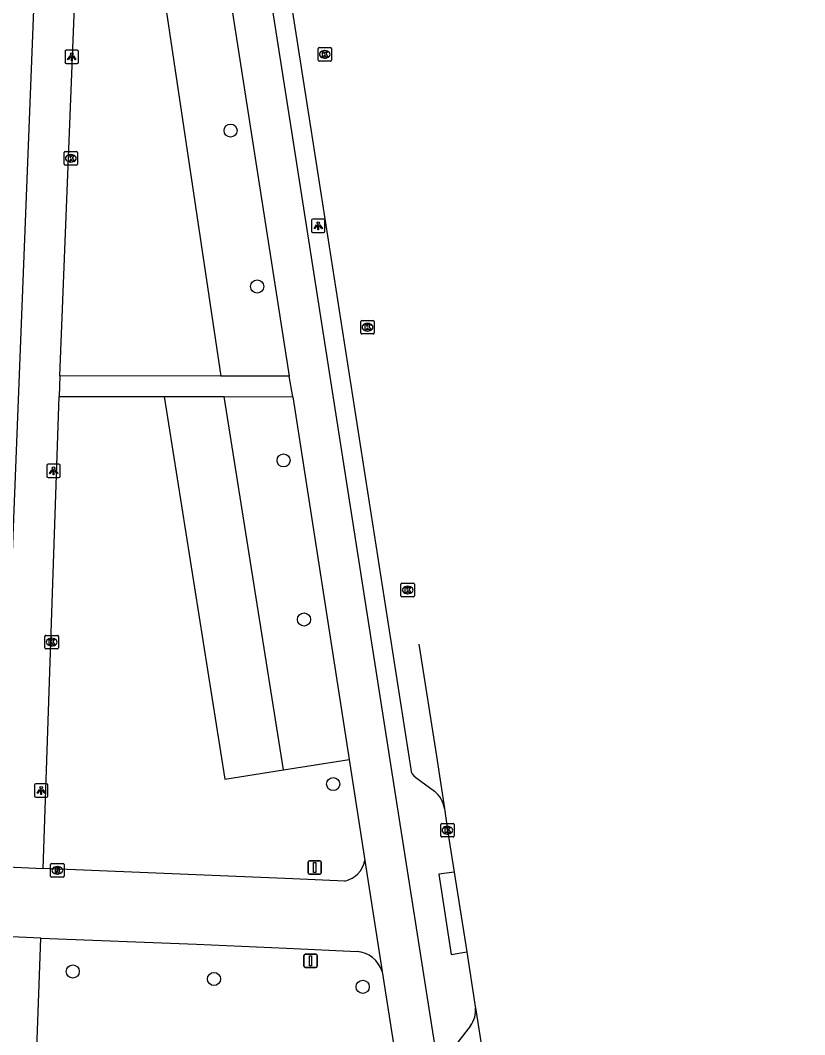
# Model space of a CAD drawing. Extents: x 160077 to 160945, y 386481 to 387498.
# Drawn here: x 160812.1 to 160870.5, y 387102 to 387177.5 of the extents above; entities that cross this region are included whole.
import ezdxf

# ---------------------------------------------------------------- set-up
doc = ezdxf.new("R2010")
doc.units = 0
for name, color, linetype in [('IMGEO_Boom', 7, 'Continuous'), ('IMGEO_Fietspad_gesloten', 7, 'Continuous'), ('IMGEO_Groenvoorziening', 7, 'Continuous'), ('IMGEO_Kolk', 7, 'Continuous'), ('IMGEO_Lichtpunt', 7, 'Continuous'), ('IMGEO_Rijbaan_lokaal_gesloten', 7, 'Continuous'), ('IMGEO_Rijbaan_lokaal_open', 7, 'Continuous'), ('IMGEO_Rioolput', 7, 'Continuous'), ('IMGEO_Verkeersbordpaal', 7, 'Continuous'), ('IMGEO_Voetpad_open', 7, 'Continuous')]:
    doc.layers.add(name, color=color, linetype=linetype)

msp = doc.modelspace()

# ---------------------------------------------------------------- linework, layer by layer
at = {"layer": 'IMGEO_Boom'}
for centre in [(160827.764, 387169.285), (160829.742, 387157.682), (160831.709, 387144.732), (160833.23, 387132.887), (160835.4, 387120.637), (160816.014, 387106.684), (160826.528, 387106.125), (160837.6, 387105.542)]:
    msp.add_circle(centre, 0.489, dxfattribs=at)
at = {"layer": 'IMGEO_Fietspad_gesloten'}
for points in [[(160866.582, 386951.231), (160853.411, 387034.814), (160850.27, 387054.844), (160846.884, 387076.364), (160843.09, 387100.462), (160839.795, 387121.483), (160832.323, 387169.215), (160821.846, 387235.9)], [(160826.63, 387186.198), (160832.118, 387150.998)], [(160832.395, 387149.477), (160832.118, 387150.998)], [(160832.395, 387149.477), (160836.582, 387122.475)], [(160836.582, 387122.475), (160837.749, 387114.951)], [(160839.039, 387106.69), (160840.709, 387096.066)]]:
    msp.add_lwpolyline(points, dxfattribs=at)
at = {"layer": 'IMGEO_Groenvoorziening'}
for points in [[(160821.75, 387186.42), (160827.044, 387151.007)], [(160822.813, 387149.49), (160827.332, 387121.008), (160831.695, 387121.7)], [(160831.695, 387121.7), (160827.287, 387149.484)], [(160831.695, 387121.7), (160836.582, 387122.475)]]:
    msp.add_lwpolyline(points, dxfattribs=at)
at = {"layer": 'IMGEO_Kolk'}
for p, q in [((160834.349, 387175.459), (160835.201, 387175.459)), ((160834.274, 387174.533), (160834.274, 387175.385)), ((160834.785, 387174.679), (160834.76, 387174.679)), ((160834.762, 387175.239), (160834.787, 387175.239)), ((160835.275, 387175.385), (160835.275, 387174.533)), ((160835.201, 387174.459), (160834.349, 387174.459)), ((160815.372, 387166.794), (160815.372, 387167.646)), ((160815.447, 387167.72), (160816.299, 387167.72)), ((160815.86, 387167.5), (160815.885, 387167.5)), ((160816.373, 387167.646), (160816.373, 387166.794)), ((160816.299, 387166.72), (160815.447, 387166.72)), ((160815.883, 387166.94), (160815.858, 387166.94)), ((160837.455, 387154.219), (160837.455, 387155.071)), ((160837.53, 387155.145), (160838.382, 387155.145)), ((160838.456, 387155.071), (160838.456, 387154.219)), ((160837.966, 387154.365), (160837.941, 387154.365)), ((160837.943, 387154.925), (160837.968, 387154.925)), ((160838.382, 387154.145), (160837.53, 387154.145)), ((160840.45, 387134.658), (160840.45, 387135.51)), ((160840.525, 387135.584), (160841.377, 387135.584)), ((160840.938, 387135.364), (160840.963, 387135.364)), ((160841.451, 387135.51), (160841.451, 387134.658)), ((160840.961, 387134.804), (160840.936, 387134.804)), ((160841.377, 387134.584), (160840.525, 387134.584)), ((160813.943, 387130.782), (160813.943, 387131.634)), ((160814.018, 387131.708), (160814.87, 387131.708)), ((160814.944, 387131.634), (160814.944, 387130.782)), ((160814.454, 387130.928), (160814.429, 387130.928)), ((160814.431, 387131.488), (160814.456, 387131.488)), ((160814.87, 387130.708), (160814.018, 387130.708)), ((160843.407, 387116.774), (160843.407, 387117.626)), ((160843.482, 387117.7), (160844.334, 387117.7)), ((160843.895, 387117.48), (160843.92, 387117.48)), ((160844.408, 387117.626), (160844.408, 387116.774)), ((160844.334, 387116.7), (160843.482, 387116.7)), ((160843.918, 387116.92), (160843.893, 387116.92))]:
    msp.add_line(p, q, dxfattribs=at)
for points in [[(160834.349, 387175.459), (160835.201, 387175.459)], [(160834.274, 387174.533), (160834.274, 387175.385)], [(160834.595, 387175.159), (160834.718, 387175.159), (160834.718, 387175.008), (160834.848, 387175.159), (160835.012, 387175.159), (160834.866, 387175.008), (160835.019, 387174.759), (160834.867, 387174.759), (160834.782, 387174.923), (160834.718, 387174.856), (160834.718, 387174.759), (160834.595, 387174.759), (160834.595, 387175.159)], [(160835.275, 387175.385), (160835.275, 387174.533)], [(160835.201, 387174.459), (160834.349, 387174.459)], [(160815.372, 387166.794), (160815.372, 387167.646)], [(160815.447, 387167.72), (160816.299, 387167.72)], [(160815.693, 387167.42), (160815.816, 387167.42), (160815.816, 387167.269), (160815.946, 387167.42), (160816.11, 387167.42), (160815.964, 387167.269), (160816.117, 387167.02), (160815.965, 387167.02), (160815.88, 387167.184), (160815.816, 387167.117), (160815.816, 387167.02), (160815.693, 387167.02), (160815.693, 387167.42)], [(160816.373, 387167.646), (160816.373, 387166.794)], [(160816.299, 387166.72), (160815.447, 387166.72)], [(160837.455, 387154.219), (160837.455, 387155.071)], [(160837.53, 387155.145), (160838.382, 387155.145)], [(160838.456, 387155.071), (160838.456, 387154.219)], [(160837.776, 387154.845), (160837.899, 387154.845), (160837.899, 387154.694), (160838.029, 387154.845), (160838.193, 387154.845), (160838.047, 387154.694), (160838.2, 387154.445), (160838.048, 387154.445), (160837.963, 387154.609), (160837.899, 387154.542), (160837.899, 387154.445), (160837.776, 387154.445), (160837.776, 387154.845)], [(160838.382, 387154.145), (160837.53, 387154.145)], [(160840.45, 387134.658), (160840.45, 387135.51)], [(160840.525, 387135.584), (160841.377, 387135.584)], [(160841.451, 387135.51), (160841.451, 387134.658)], [(160840.771, 387135.284), (160840.894, 387135.284), (160840.894, 387135.133), (160841.024, 387135.284), (160841.188, 387135.284), (160841.042, 387135.133), (160841.195, 387134.884), (160841.043, 387134.884), (160840.958, 387135.048), (160840.894, 387134.981), (160840.894, 387134.884), (160840.771, 387134.884), (160840.771, 387135.284)], [(160841.377, 387134.584), (160840.525, 387134.584)], [(160813.943, 387130.782), (160813.943, 387131.634)], [(160814.018, 387131.708), (160814.87, 387131.708)], [(160814.944, 387131.634), (160814.944, 387130.782)], [(160814.264, 387131.408), (160814.387, 387131.408), (160814.387, 387131.257), (160814.517, 387131.408), (160814.681, 387131.408), (160814.535, 387131.257), (160814.688, 387131.008), (160814.536, 387131.008), (160814.451, 387131.172), (160814.387, 387131.105), (160814.387, 387131.008), (160814.264, 387131.008), (160814.264, 387131.408)], [(160814.87, 387130.708), (160814.018, 387130.708)], [(160843.407, 387116.774), (160843.407, 387117.626)], [(160843.482, 387117.7), (160844.334, 387117.7)], [(160843.728, 387117.4), (160843.851, 387117.4), (160843.851, 387117.249), (160843.981, 387117.4), (160844.145, 387117.4), (160843.999, 387117.249), (160844.152, 387117), (160844, 387117), (160843.915, 387117.164), (160843.851, 387117.097), (160843.851, 387117), (160843.728, 387117), (160843.728, 387117.4)], [(160844.408, 387117.626), (160844.408, 387116.774)], [(160844.334, 387116.7), (160843.482, 387116.7)]]:
    msp.add_lwpolyline(points, dxfattribs=at)
for centre, start, end in [((160834.351, 387175.383), 91.55205, 178.44795), ((160834.351, 387175.383), 91.55205, 178.44795), ((160835.199, 387175.383), 1.55205, 88.44795), ((160835.199, 387175.383), 1.55205, 88.44795), ((160834.351, 387174.535), 181.55205, 268.44795), ((160834.351, 387174.535), 181.55205, 268.44795), ((160835.199, 387174.535), 271.55205, 358.44795), ((160835.199, 387174.535), 271.55205, 358.44795), ((160815.449, 387167.644), 91.55205, 178.44795), ((160815.449, 387167.644), 91.55205, 178.44795), ((160816.297, 387167.644), 1.55205, 88.44795), ((160816.297, 387167.644), 1.55205, 88.44795), ((160815.449, 387166.796), 181.55205, 268.44795), ((160815.449, 387166.796), 181.55205, 268.44795), ((160816.297, 387166.796), 271.55205, 358.44795), ((160816.297, 387166.796), 271.55205, 358.44795), ((160837.532, 387155.069), 91.55205, 178.44795), ((160837.532, 387155.069), 91.55205, 178.44795), ((160838.38, 387155.069), 1.55205, 88.44795), ((160838.38, 387155.069), 1.55205, 88.44795), ((160837.532, 387154.221), 181.55205, 268.44795), ((160837.532, 387154.221), 181.55205, 268.44795), ((160838.38, 387154.221), 271.55205, 358.44795), ((160838.38, 387154.221), 271.55205, 358.44795), ((160840.527, 387135.508), 91.55205, 178.44795), ((160840.527, 387135.508), 91.55205, 178.44795), ((160841.375, 387135.508), 1.55205, 88.44795), ((160841.375, 387135.508), 1.55205, 88.44795), ((160840.527, 387134.66), 181.55205, 268.44795), ((160840.527, 387134.66), 181.55205, 268.44795), ((160841.375, 387134.66), 271.55205, 358.44795), ((160841.375, 387134.66), 271.55205, 358.44795), ((160814.02, 387131.632), 91.55205, 178.44795), ((160814.02, 387131.632), 91.55205, 178.44795), ((160814.868, 387131.632), 1.55205, 88.44795), ((160814.868, 387131.632), 1.55205, 88.44795), ((160814.02, 387130.784), 181.55205, 268.44795), ((160814.02, 387130.784), 181.55205, 268.44795), ((160814.868, 387130.784), 271.55205, 358.44795), ((160814.868, 387130.784), 271.55205, 358.44795), ((160843.484, 387117.624), 91.55205, 178.44795), ((160843.484, 387117.624), 91.55205, 178.44795), ((160844.332, 387117.624), 1.55205, 88.44795), ((160844.332, 387117.624), 1.55205, 88.44795), ((160843.484, 387116.776), 181.55205, 268.44795), ((160843.484, 387116.776), 181.55205, 268.44795), ((160844.332, 387116.776), 271.55205, 358.44795), ((160844.332, 387116.776), 271.55205, 358.44795)]:
    msp.add_arc(centre, 0.0765, start, end, dxfattribs=at)
for centre, major_axis, ratio, start_param, end_param in [((160834.761, 387174.959), (-0.387, 0.002), 0.722429, 4.712389, 7.853982), ((160834.786, 387174.959), (-0.39, 0.002), 0.717154, 1.570796, 4.712389), ((160815.859, 387167.22), (-0.387, 0.002), 0.722429, 4.712389, 7.853982), ((160815.884, 387167.22), (-0.39, 0.002), 0.717154, 1.570796, 4.712389), ((160837.942, 387154.645), (-0.387, 0.002), 0.722429, 4.712389, 7.853982), ((160837.967, 387154.645), (-0.39, 0.002), 0.717154, 1.570796, 4.712389), ((160840.937, 387135.084), (-0.387, 0.002), 0.722429, 4.712389, 7.853982), ((160840.962, 387135.084), (-0.39, 0.002), 0.717154, 1.570796, 4.712389), ((160814.43, 387131.208), (-0.387, 0.002), 0.722429, 4.712389, 7.853982), ((160814.455, 387131.208), (-0.39, 0.002), 0.717154, 1.570796, 4.712389), ((160843.894, 387117.2), (-0.387, 0.002), 0.722429, 4.712389, 7.853982), ((160843.919, 387117.2), (-0.39, 0.002), 0.717154, 1.570796, 4.712389)]:
    msp.add_ellipse(centre, major_axis=major_axis, ratio=ratio, start_param=start_param, end_param=end_param, dxfattribs=at)
at = {"layer": 'IMGEO_Lichtpunt'}
for p, q in [((160815.437, 387175.184), (160815.437, 387174.377)), ((160815.437, 387175.184), (160815.437, 387174.377)), ((160816.339, 387175.279), (160815.531, 387175.279)), ((160816.339, 387175.279), (160815.531, 387175.279)), ((160816.433, 387174.377), (160816.433, 387175.184)), ((160816.433, 387174.377), (160816.433, 387175.184)), ((160815.531, 387174.283), (160816.339, 387174.283)), ((160815.531, 387174.283), (160816.339, 387174.283)), ((160833.794, 387162.605), (160833.794, 387161.798)), ((160833.794, 387162.605), (160833.794, 387161.798)), ((160834.696, 387162.7), (160833.888, 387162.7)), ((160834.696, 387162.7), (160833.888, 387162.7)), ((160834.79, 387161.798), (160834.79, 387162.605)), ((160834.79, 387161.798), (160834.79, 387162.605)), ((160833.888, 387161.704), (160834.696, 387161.704)), ((160833.888, 387161.704), (160834.696, 387161.704)), ((160814.989, 387144.453), (160814.181, 387144.453)), ((160814.989, 387144.453), (160814.181, 387144.453)), ((160814.087, 387144.358), (160814.087, 387143.551)), ((160814.087, 387144.358), (160814.087, 387143.551)), ((160815.083, 387143.551), (160815.083, 387144.358)), ((160815.083, 387143.551), (160815.083, 387144.358)), ((160814.181, 387143.457), (160814.989, 387143.457)), ((160814.181, 387143.457), (160814.989, 387143.457)), ((160813.168, 387120.569), (160813.168, 387119.762)), ((160813.168, 387120.569), (160813.168, 387119.762)), ((160814.07, 387120.664), (160813.262, 387120.664)), ((160814.07, 387120.664), (160813.262, 387120.664)), ((160814.164, 387119.762), (160814.164, 387120.569)), ((160814.164, 387119.762), (160814.164, 387120.569)), ((160813.262, 387119.668), (160814.07, 387119.668)), ((160813.262, 387119.668), (160814.07, 387119.668))]:
    msp.add_line(p, q, dxfattribs=at)
for points in [[(160815.811, 387174.848), (160815.85, 387174.82), (160815.662, 387174.558), (160815.624, 387174.585), (160815.811, 387174.848)], [(160815.913, 387174.8), (160815.96, 387174.8), (160815.96, 387174.478), (160815.913, 387174.478), (160815.913, 387174.8)], [(160816.023, 387174.82), (160816.061, 387174.847), (160816.248, 387174.585), (160816.209, 387174.557), (160816.023, 387174.82)], [(160834.168, 387162.269), (160834.207, 387162.241), (160834.019, 387161.979), (160833.981, 387162.006), (160834.168, 387162.269)], [(160834.27, 387162.221), (160834.317, 387162.221), (160834.317, 387161.899), (160834.27, 387161.899), (160834.27, 387162.221)], [(160834.38, 387162.241), (160834.418, 387162.268), (160834.605, 387162.006), (160834.566, 387161.978), (160834.38, 387162.241)], [(160814.461, 387144.022), (160814.5, 387143.994), (160814.312, 387143.732), (160814.274, 387143.759), (160814.461, 387144.022)], [(160814.563, 387143.974), (160814.61, 387143.974), (160814.61, 387143.652), (160814.563, 387143.652), (160814.563, 387143.974)], [(160814.673, 387143.994), (160814.711, 387144.021), (160814.898, 387143.759), (160814.859, 387143.731), (160814.673, 387143.994)], [(160813.542, 387120.233), (160813.581, 387120.205), (160813.393, 387119.943), (160813.355, 387119.97), (160813.542, 387120.233)], [(160813.644, 387120.185), (160813.691, 387120.185), (160813.691, 387119.863), (160813.644, 387119.863), (160813.644, 387120.185)], [(160813.754, 387120.205), (160813.792, 387120.232), (160813.979, 387119.97), (160813.94, 387119.942), (160813.754, 387120.205)]]:
    msp.add_lwpolyline(points, dxfattribs=at)
for centre in [(160815.936, 387174.982), (160834.293, 387162.403), (160814.586, 387144.156), (160813.667, 387120.367)]:
    msp.add_circle(centre, 0.0994, dxfattribs=at)
for centre, start, end in [((160815.531, 387175.184), 90, 180), ((160815.531, 387175.184), 90, 180), ((160816.339, 387175.184), 0, 90), ((160816.339, 387175.184), 0, 90), ((160815.531, 387174.377), 180, 270), ((160815.531, 387174.377), 180, 270), ((160816.339, 387174.377), 270, 0), ((160816.339, 387174.377), 270, 360), ((160833.888, 387162.605), 90, 180), ((160833.888, 387162.605), 90, 180), ((160834.696, 387162.605), 0, 90), ((160834.696, 387162.605), 0, 90), ((160833.888, 387161.798), 180, 270), ((160833.888, 387161.798), 180, 270), ((160834.696, 387161.798), 270, 0), ((160834.696, 387161.798), 270, 360), ((160814.181, 387144.358), 90, 180), ((160814.181, 387144.358), 90, 180), ((160814.989, 387144.358), 0, 90), ((160814.989, 387144.358), 0, 90), ((160814.181, 387143.551), 180, 270), ((160814.181, 387143.551), 180, 270), ((160814.989, 387143.551), 270, 0), ((160814.989, 387143.551), 270, 360), ((160813.262, 387120.569), 90, 180), ((160813.262, 387120.569), 90, 180), ((160814.07, 387120.569), 0, 90), ((160814.07, 387120.569), 0, 90), ((160813.262, 387119.762), 180, 270), ((160813.262, 387119.762), 180, 270), ((160814.07, 387119.762), 270, 0), ((160814.07, 387119.762), 270, 360)]:
    msp.add_arc(centre, 0.0946, start, end, dxfattribs=at)
at = {"layer": 'IMGEO_Rijbaan_lokaal_gesloten'}
for points in [[(160841.78, 387131.053), (160843.086, 387122.722), (160843.685, 387118.823)], [(160843.685, 387118.823), (160843.908, 387117.2), (160844.419, 387114.082)], [(160844.419, 387114.082), (160845.352, 387108.157)], [(160845.352, 387108.157), (160845.972, 387104.074), (160845.987, 387103.977)], [(160845.987, 387103.977), (160850.246, 387076.971), (160853.596, 387055.675), (160856.762, 387035.598), (160870.506, 386948.376)]]:
    msp.add_lwpolyline(points, dxfattribs=at)
at = {"layer": 'IMGEO_Rijbaan_lokaal_open'}
for points in [[(160810.559, 387114.513), (160813.818, 387114.344)], [(160836.279, 387113.42), (160832.395, 387113.578), (160813.818, 387114.344)], [(160837.749, 387114.951), (160839.039, 387106.69)], [(160813.63, 387109.178), (160810.339, 387109.319)], [(160813.63, 387109.178), (160825.215, 387108.721), (160831.917, 387108.416), (160837.18, 387108.183)]]:
    msp.add_lwpolyline(points, dxfattribs=at)
for centre, radius, start, end in [((160835.875, 387115.279), 1.902, 282.25284, 350.0761), ((160837.004, 387106.06), 2.13, 17.19423, 85.26849)]:
    msp.add_arc(centre, radius, start, end, dxfattribs=at)
at = {"layer": 'IMGEO_Rioolput'}
for p, q in [((160814.367, 387113.79), (160814.367, 387114.642)), ((160814.442, 387114.716), (160815.294, 387114.716)), ((160814.855, 387114.496), (160814.88, 387114.496)), ((160815.368, 387114.642), (160815.368, 387113.79)), ((160815.294, 387113.716), (160814.442, 387113.716)), ((160814.878, 387113.936), (160814.853, 387113.936))]:
    msp.add_line(p, q, dxfattribs=at)
for points in [[(160814.367, 387113.79), (160814.367, 387114.642)], [(160814.442, 387114.716), (160815.294, 387114.716)], [(160814.956, 387114.414), (160814.704, 387114.416), (160814.704, 387114.016)], [(160814.882, 387114.335), (160814.828, 387114.335), (160814.828, 387114.254)], [(160814.828, 387114.254), (160814.88, 387114.254)], [(160815.368, 387114.642), (160815.368, 387113.79)], [(160815.294, 387113.716), (160814.442, 387113.716)], [(160814.704, 387114.016), (160814.828, 387114.016), (160814.828, 387114.178), (160814.839, 387114.178)], [(160814.886, 387114.149), (160814.957, 387114.016), (160815.097, 387114.016), (160815.032, 387114.142)]]:
    msp.add_lwpolyline(points, dxfattribs=at)
for centre, radius, start, end in [((160814.444, 387114.64), 0.0765, 91.55205, 178.44795), ((160814.444, 387114.64), 0.0765, 91.55205, 178.44795), ((160814.864, 387114.443), 0.19, 274.7715, 282.96867), ((160814.888, 387114.239), 0.0964, 77.00612, 93.18647), ((160814.902, 387114.296), 0.0378, 276.66336, 79.67722), ((160814.955, 387114.304), 0.109, 350.36119, 89.41601), ((160814.953, 387114.304), 0.112, 277.58423, 350.98172), ((160815.292, 387114.64), 0.0765, 1.55205, 88.44795), ((160815.292, 387114.64), 0.0765, 1.55205, 88.44795), ((160814.444, 387113.792), 0.0765, 181.55205, 268.44795), ((160814.444, 387113.792), 0.0765, 181.55205, 268.44795), ((160814.838, 387114.125), 0.0533, 26.02933, 88.69889), ((160814.937, 387114.089), 0.108, 29.51342, 73.79051), ((160815.292, 387113.792), 0.0765, 271.55205, 358.44795), ((160815.292, 387113.792), 0.0765, 271.55205, 358.44795)]:
    msp.add_arc(centre, radius, start, end, dxfattribs=at)
for centre, major_axis, ratio, start_param, end_param in [((160814.854, 387114.216), (-0.387, 0.002), 0.722429, 4.712389, 7.853982), ((160814.879, 387114.216), (-0.39, 0.002), 0.717154, 1.570796, 4.712389)]:
    msp.add_ellipse(centre, major_axis=major_axis, ratio=ratio, start_param=start_param, end_param=end_param, dxfattribs=at)
at = {"layer": 'IMGEO_Verkeersbordpaal'}
for p, q in [((160833.529, 387114.033), (160833.529, 387114.833)), ((160833.529, 387114.833), (160833.529, 387114.033)), ((160833.629, 387114.933), (160834.419, 387114.933)), ((160834.419, 387114.933), (160833.629, 387114.933)), ((160834.519, 387114.833), (160834.519, 387114.033)), ((160834.519, 387114.033), (160834.519, 387114.833)), ((160834.419, 387113.933), (160833.629, 387113.933)), ((160833.629, 387113.933), (160834.419, 387113.933)), ((160833.226, 387107.075), (160833.226, 387107.875)), ((160833.226, 387107.875), (160833.226, 387107.075)), ((160833.326, 387107.975), (160834.116, 387107.975)), ((160834.116, 387107.975), (160833.326, 387107.975)), ((160834.216, 387107.875), (160834.216, 387107.075)), ((160834.216, 387107.075), (160834.216, 387107.875)), ((160834.116, 387106.975), (160833.326, 387106.975)), ((160833.326, 387106.975), (160834.116, 387106.975))]:
    msp.add_line(p, q, dxfattribs=at)
for points in [[(160833.949, 387114.808), (160834.099, 387114.808), (160834.099, 387114.058), (160833.949, 387114.058), (160833.949, 387114.808)], [(160833.646, 387107.85), (160833.796, 387107.85), (160833.796, 387107.1), (160833.646, 387107.1), (160833.646, 387107.85)]]:
    msp.add_lwpolyline(points, dxfattribs=at)
for centre, start, end in [((160833.629, 387114.833), 90, 180), ((160833.629, 387114.833), 90, 180), ((160834.419, 387114.833), 0, 90), ((160834.419, 387114.833), 360, 90), ((160833.629, 387114.033), 180, 270), ((160833.629, 387114.033), 180, 270), ((160834.419, 387114.033), 270, 0), ((160834.419, 387114.033), 270, 0), ((160833.326, 387107.875), 90, 180), ((160833.326, 387107.875), 90, 180), ((160834.116, 387107.875), 0, 90), ((160834.116, 387107.875), 360, 90), ((160833.326, 387107.075), 180, 270), ((160833.326, 387107.075), 180, 270), ((160834.116, 387107.075), 270, 0), ((160834.116, 387107.075), 270, 0)]:
    msp.add_arc(centre, 0.1, start, end, dxfattribs=at)
at = {"layer": 'IMGEO_Voetpad_open'}
for points in [[(160823.254, 387236.187), (160833.749, 387169.388), (160841.18, 387121.742)], [(160815.012, 387226.944), (160810.559, 387114.513)], [(160815.041, 387151.028), (160816.467, 387186.661), (160821.75, 387186.42)], [(160815.041, 387151.028), (160814.992, 387149.5)], [(160827.044, 387151.007), (160815.041, 387151.028)], [(160832.118, 387150.998), (160827.044, 387151.007)], [(160813.818, 387114.344), (160814.992, 387149.5)], [(160814.992, 387149.5), (160822.813, 387149.49)], [(160822.813, 387149.49), (160827.287, 387149.484)], [(160827.287, 387149.484), (160832.395, 387149.477)], [(160841.557, 387121.132), (160842.957, 387120.1)], [(160844.419, 387114.082), (160843.279, 387113.923), (160844.189, 387107.962), (160845.352, 387108.157)], [(160813.192, 387096.809), (160813.63, 387109.178)], [(160845.617, 387102.652), (160844.677, 387101.428)]]:
    msp.add_lwpolyline(points, dxfattribs=at)
for centre, radius, start, end in [((160841.916, 387121.775), 0.737, 182.58718, 240.84767), ((160841.51, 387118.429), 2.21, 10.26112, 49.11261), ((160844.241, 387103.75), 1.76, 321.39495, 7.40077)]:
    msp.add_arc(centre, radius, start, end, dxfattribs=at)

doc.saveas('drawing.dxf')
